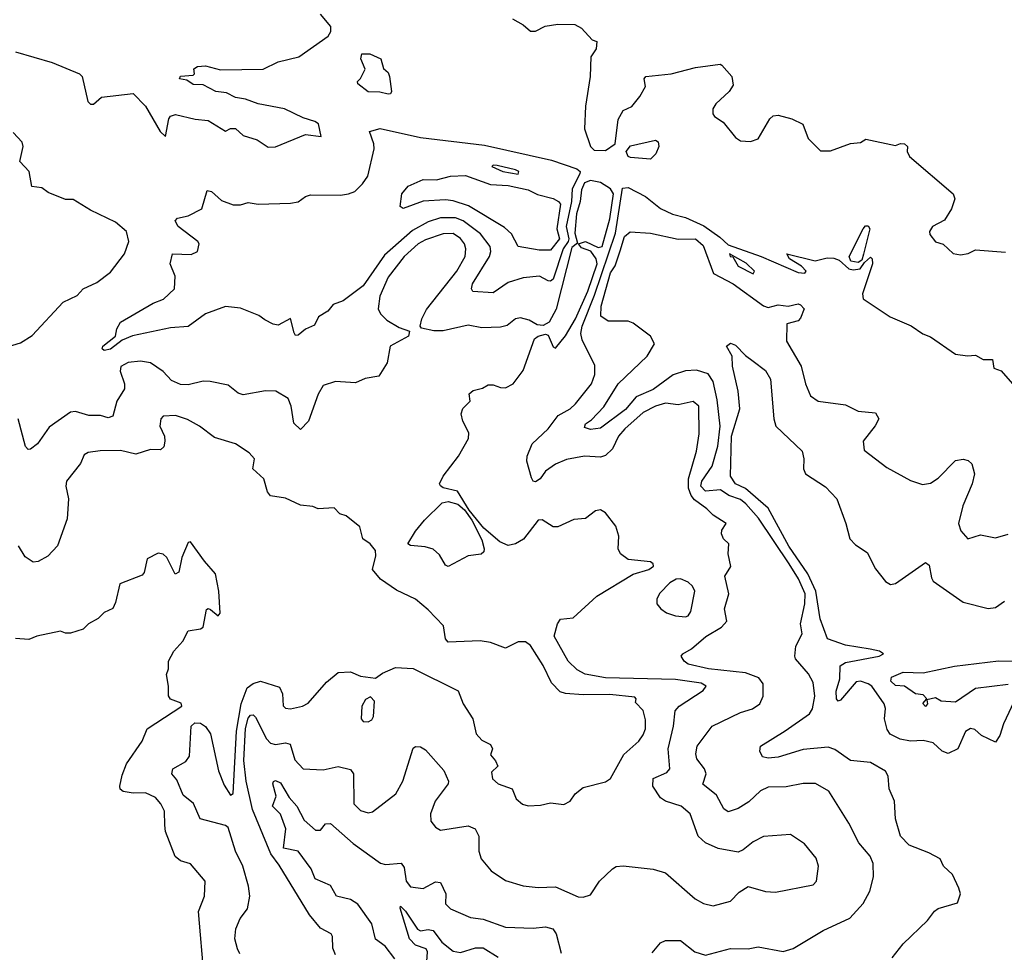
# Model space of a CAD drawing. Extents: x 1268547 to 1425625, y 515768 to 616754.
# Tile 300 of 507: x 1391211 to 1395150, y 545800 to 549532. Entities that reach past the tile are written whole.
import ezdxf

# ---------------------------------------------------------------- set-up
doc = ezdxf.new("R2010")
doc.units = 0

msp = doc.modelspace()

# ---------------------------------------------------------------- linework, layer by layer
at = {"layer": '0CON10XD'}
for points in [[(1391195, 549403.7), (1391340.7, 549360.7), (1391450, 549315), (1391460.8, 549305), (1391484.2, 549205), (1391493.9, 549193.9), (1391506.1, 549193.9), (1391538.3, 549221.7), (1391665, 549236.2), (1391715, 549186), (1391772.9, 549085), (1391795, 549063.8), (1391808.1, 549135), (1391815, 549145.7), (1391835, 549151.9), (1391913.6, 549133.6), (1391965, 549128.9), (1392035, 549086.2), (1392055, 549096.2), (1392075, 549096.7), (1392105, 549068.8), (1392161.4, 549051.4), (1392205, 549021.2), (1392235, 549022.5), (1392355, 549072.5), (1392416.7, 549065), (1392406.7, 549115), (1392391.2, 549125), (1392345, 549139.1), (1392270, 549175), (1392164.7, 549194.7), (1392115, 549213.8), (1392075, 549220), (1392038.6, 549238.6), (1391995.6, 549244.4), (1391945, 549271.4), (1391905, 549272.9), (1391880, 549290), (1391850, 549295), (1391853.9, 549306.1), (1391905, 549310), (1391910, 549315), (1391907.5, 549335), (1391922.5, 549345), (1391955, 549347.3), (1392015, 549330.6), (1392185.5, 549334.5), (1392245, 549363.3), (1392327.2, 549382.7), (1392445, 549466.4), (1392456.2, 549485), (1392456.5, 549505), (1392414.1, 549554.1)], [(1393182.5, 549535), (1393225, 549511.2), (1393255, 549486), (1393275, 549485.8), (1393313.8, 549506.2), (1393364.5, 549514.5), (1393432.5, 549512.5), (1393458.2, 549498.2), (1393501.7, 549451.7), (1393520, 549445), (1393517.5, 549415), (1393496.4, 549383.6), (1393493, 549305), (1393474, 549186), (1393470.6, 549095), (1393494.9, 549024.9), (1393509.2, 549009.2), (1393555, 549008), (1393593.7, 549035), (1393605, 549131.8), (1393625, 549168.1), (1393660, 549185), (1393691.9, 549225), (1393714.3, 549265), (1393708.8, 549295), (1393715.8, 549304.2), (1393816.7, 549315), (1393915, 549340.6), (1394013.8, 549353.8), (1394019.7, 549349.7), (1394060, 549305), (1394065, 549270), (1394049.2, 549245), (1393995.5, 549195), (1393984.4, 549175), (1393984.3, 549155), (1393990, 549145), (1394025, 549122.4), (1394075, 549060), (1394095, 549046.7), (1394135, 549043.9), (1394165.5, 549055), (1394211.4, 549135), (1394225, 549146.5), (1394245, 549149.5), (1394300, 549135), (1394344.4, 549114.4), (1394365, 549056.7), (1394415, 549007.5), (1394455, 549007.5), (1394535, 549037.1), (1394575, 549040.8), (1394596.2, 549053.8), (1394715, 549028), (1394735, 549036.7), (1394750, 549035), (1394762.5, 549025), (1394761.2, 549005), (1394770, 548985), (1394945.3, 548835), (1394952.2, 548815), (1394938.3, 548775), (1394910.5, 548729.5), (1394863.3, 548705), (1394851.2, 548685), (1394851.7, 548671.7), (1394875, 548643.3), (1394905, 548633.3), (1394945, 548596.7), (1394975, 548591.2), (1395005, 548596.7), (1395035, 548611.2), (1395155, 548602)], [(1392685, 549233.2), (1392652.2, 549242.2), (1392605, 549243.3), (1392563.8, 549275), (1392562.5, 549285), (1392575, 549296.7), (1392593.6, 549333.6), (1392576, 549375), (1392580, 549395), (1392612.5, 549395), (1392655.7, 549375), (1392667.1, 549337.1), (1392685, 549320), (1392690.8, 549305), (1392699.2, 549245), (1392694.3, 549235.7), (1392685, 549233.2)], [(1391548.8, 548208.8), (1391541.2, 548215), (1391544, 548225), (1391594.1, 548265.9), (1391599.4, 548295), (1391615, 548321.4), (1391745, 548397.3), (1391786.5, 548413.5), (1391830.5, 548455), (1391833.8, 548505), (1391813.8, 548555), (1391822, 548595), (1391897.3, 548592.7), (1391922, 548605), (1391929.4, 548635), (1391924.4, 548645), (1391844.7, 548705), (1391833.1, 548726.9), (1391842.2, 548737.8), (1391885, 548746.7), (1391940, 548775), (1391961.3, 548848.7), (1391978.6, 548845), (1392018.9, 548808.9), (1392065, 548791.2), (1392095, 548790.4), (1392125, 548800), (1392165, 548793.1), (1392295, 548797.5), (1392325, 548802.8), (1392354.5, 548825), (1392375, 548831.4), (1392495, 548829.4), (1392526.2, 548835), (1392552.2, 548845), (1392582.1, 548875), (1392604, 548906), (1392628.6, 549015), (1392628.5, 549035), (1392610.6, 549085), (1392653.5, 549096.5), (1392815, 549060), (1393070.4, 549030.4), (1393339.1, 548969.1), (1393440.4, 548935), (1393452.6, 548925), (1393451.9, 548915), (1393421.6, 548855), (1393418.6, 548805), (1393397.1, 548705), (1393408, 548655), (1393405.1, 548645), (1393384.7, 548615), (1393345, 548493.8), (1393335, 548486), (1393325, 548487.3), (1393290, 548505), (1393225, 548499.2), (1393165, 548480), (1393105, 548439.4), (1393024.2, 548444.2), (1393018.5, 548455), (1393022.4, 548475), (1393090.5, 548585), (1393096.4, 548605), (1393092.8, 548625), (1393054.7, 548675), (1392985, 548726.9), (1392955, 548739.2), (1392895, 548738.5), (1392845, 548723.1), (1392782.2, 548687.8), (1392670, 548590), (1392585, 548467), (1392505, 548406.7), (1392465, 548392.5), (1392444, 548365), (1392406.7, 548343.3), (1392390.4, 548309.6), (1392355, 548293.8), (1392325, 548270), (1392315, 548268.8), (1392309.6, 548279.6), (1392295, 548335.7), (1392245, 548309.4), (1392225, 548313.1), (1392191.5, 548331.5), (1392168.2, 548348.2), (1392095, 548377.8), (1392035, 548384.5), (1391955, 548354.5), (1391885, 548303.8), (1391815, 548298.6), (1391662.5, 548267.5), (1391620.9, 548249.1), (1391575, 548213.1), (1391548.8, 548208.8)], [(1391575, 548521.5), (1391631.1, 548595), (1391647.2, 548645), (1391638.9, 548685), (1391595, 548722.1), (1391495, 548769.5), (1391425, 548812.5), (1391395, 548812), (1391325, 548840), (1391299.5, 548859.5), (1391260, 548865), (1391248.8, 548925), (1391211.4, 548965), (1391224.7, 549025), (1391221.8, 549041.8), (1391185, 549080.4)], [(1393735, 548973.6), (1393655, 548980.5), (1393644.6, 548985), (1393637.7, 549005), (1393655, 549026.7), (1393755, 549050), (1393765, 549042.5), (1393767.5, 549025), (1393755.5, 548995), (1393735, 548973.6)], [(1393205, 548913.3), (1393207.9, 548925), (1393195, 548930.5), (1393121.5, 548948.5), (1393105, 548950), (1393100, 548945), (1393144.3, 548925), (1393205, 548913.3)], [(1392475, 545790), (1392463.3, 545816.7), (1392463.1, 545863.1), (1392457.5, 545875), (1392415, 545896.5), (1392370.5, 545950.5), (1392249.6, 546149.6), (1392216, 546195), (1392142.3, 546372.3), (1392117.3, 546485), (1392107.8, 546567.8), (1392114.1, 546695.9), (1392125, 546737.2), (1392135, 546748.9), (1392145, 546750), (1392155, 546741.8), (1392198.6, 546655), (1392215, 546636.9), (1392235, 546631.9), (1392275, 546638.6), (1392293.3, 546633.3), (1392311.2, 546571.2), (1392345, 546534.4), (1392425, 546530), (1392485, 546544), (1392535, 546532.5), (1392546.4, 546515), (1392548.5, 546395), (1392575, 546367.8), (1392605, 546358.6), (1392622, 546362), (1392715.5, 546435), (1392744.2, 546485.8), (1392785, 546616.7), (1392795, 546624), (1392815, 546622.5), (1392835, 546611.2), (1392908.1, 546528.1), (1392926.5, 546485), (1392925, 546474), (1392873.4, 546405), (1392854.8, 546355), (1392856.2, 546325), (1392875, 546301.2), (1392895, 546288.9), (1393005, 546306.2), (1393032.9, 546295), (1393048.5, 546265), (1393048.1, 546205), (1393057.1, 546175), (1393096.6, 546126.6), (1393155, 546087.5), (1393225, 546066.7), (1393285, 546060), (1393355, 546063.1), (1393445, 546021.9), (1393465, 546021.4), (1393495, 546030), (1393530, 546085), (1393582, 546135), (1393596.6, 546143.4), (1393625, 546147.1), (1393745, 546133.6), (1393795, 546118.9), (1393913.9, 546013.9), (1393946.2, 545996.2), (1393985, 545986.7), (1394054.6, 546005.4), (1394088.7, 546041.3), (1394125, 546064), (1394195, 546044.3), (1394235, 546041.4), (1394385, 546070.8), (1394399.2, 546085), (1394406.9, 546145), (1394397, 546177), (1394350.8, 546235), (1394295, 546271.4), (1394186.6, 546263.4), (1394145, 546243.1), (1394105, 546210), (1394085, 546201.1), (1394005, 546216.2), (1393955, 546237.9), (1393925.3, 546265.3), (1393893.3, 546355), (1393857.5, 546385), (1393795, 546404.6), (1393775, 546419.2), (1393744.2, 546465), (1393744.7, 546495.3), (1393800, 546520), (1393812.3, 546535), (1393804.8, 546615), (1393826.2, 546705), (1393833.1, 546766.9), (1393849.4, 546785), (1393945, 546848.1), (1393956.7, 546865), (1393937.3, 546877.3), (1393835, 546892.2), (1393555, 546899), (1393472.9, 546912.9), (1393440.7, 546930.7), (1393404.7, 546964.7), (1393348.8, 547065), (1393362, 547115), (1393375, 547133.3), (1393425, 547138.5), (1393520, 547225), (1393665, 547314), (1393727.7, 547332.3), (1393747.1, 547345), (1393745.7, 547355), (1393735, 547363.1), (1393645, 547371.9), (1393614.5, 547394.5), (1393605.8, 547415), (1393607.9, 547465), (1393595.9, 547505), (1393555, 547558.6), (1393535, 547571.4), (1393515, 547566.2), (1393475, 547536.2), (1393428.3, 547531.7), (1393363.3, 547503.3), (1393345, 547502.5), (1393301.2, 547531.2), (1393285, 547529.2), (1393226.7, 547453.3), (1393194, 547435), (1393165, 547428.4), (1393132.2, 547442.2), (1393067.4, 547497.4), (1393009.7, 547569.7), (1392962.5, 547645), (1392905, 547658.8), (1392895, 547666.7), (1392890.8, 547675), (1392905.4, 547705), (1392966.9, 547785), (1393005.9, 547855.9), (1393008.3, 547878.3), (1392983.8, 547925), (1392976.7, 547955), (1392984.2, 547975.8), (1393013.3, 548005), (1393008.8, 548035), (1393025, 548048), (1393062.5, 548057.5), (1393085, 548071.2), (1393105, 548071.2), (1393135, 548060), (1393155, 548058.6), (1393185, 548074.6), (1393225, 548128.8), (1393270, 548255), (1393285, 548265.8), (1393315, 548273.3), (1393325, 548270), (1393345, 548222.5), (1393355, 548218), (1393395, 548266.6), (1393434.3, 548335), (1393483.4, 548445), (1393521.5, 548555), (1393517.3, 548575), (1393496.3, 548606.3), (1393459, 548619), (1393446.2, 548635), (1393475, 548645), (1393525, 548620.9), (1393541.3, 548625), (1393572.5, 548735), (1393586.3, 548835), (1393575.1, 548855.1), (1393535, 548880.3), (1393495, 548888.9), (1393470.8, 548879.2), (1393458.6, 548851.4), (1393453.2, 548805), (1393438.7, 548755), (1393431.8, 548678.2), (1393442.2, 548637.8), (1393420.1, 548619.9), (1393356.7, 548373.3), (1393328.6, 548321.4), (1393305, 548308.8), (1393281.1, 548311.1), (1393249.4, 548329.4), (1393215, 548338.6), (1393194.6, 548335.4), (1393161.6, 548308.4), (1393135, 548301.1), (1393059.3, 548299.3), (1393005, 548309.3), (1392905, 548286.3), (1392867.3, 548287.3), (1392818, 548298), (1392813.8, 548305), (1392819.7, 548335), (1392838.2, 548371.8), (1392959.5, 548525), (1392993.2, 548585), (1392996.2, 548615), (1392990.5, 548635), (1392975, 548656.8), (1392945, 548676.3), (1392905, 548675.5), (1392835, 548651.6), (1392805, 548635.2), (1392749.2, 548585), (1392685, 548502.3), (1392651.6, 548425), (1392644.8, 548374.8), (1392654.7, 548355), (1392679.5, 548329.5), (1392729.7, 548299.7), (1392770, 548285), (1392766.2, 548265), (1392693.8, 548225), (1392681.7, 548158.3), (1392647.5, 548105), (1392593.2, 548096.8), (1392555, 548078.6), (1392475, 548084.4), (1392425, 548068), (1392405, 548034), (1392367.1, 547925), (1392335, 547891.9), (1392308.1, 547918.1), (1392296.6, 547985), (1392285, 548015.8), (1392235.4, 548045.4), (1392195, 548047.5), (1392105, 548031.4), (1392085, 548038.1), (1392045, 548069.2), (1391973.6, 548083.6), (1391945, 548085.5), (1391885, 548071.2), (1391855, 548072.1), (1391818.1, 548088.1), (1391784.6, 548124.6), (1391735, 548159.2), (1391694.7, 548165.2), (1391645, 548160.3), (1391615.8, 548144.2), (1391613.4, 548125), (1391630.5, 548075), (1391630.5, 548055), (1391600, 548005), (1391584.2, 547945), (1391565, 547938.5), (1391535, 547948.4), (1391488.2, 547948.2), (1391435, 547963.9), (1391415, 547961.1), (1391329, 547901), (1391282.9, 547835), (1391255, 547813.1), (1391245, 547812.5), (1391235, 547824), (1391205.7, 547935)], [(1393289.5, 548609.5), (1393205, 548624.3), (1393179.2, 548675), (1393150, 548700), (1393006.7, 548786.7), (1392945, 548806.7), (1392915, 548811.1), (1392824.6, 548805.4), (1392745, 548776.7), (1392733.8, 548785), (1392740, 548835), (1392765, 548866), (1392825, 548892), (1392878.8, 548891.2), (1392935, 548906.2), (1392995, 548908.5), (1393095, 548872.7), (1393165, 548868), (1393245, 548850.8), (1393282.8, 548832.8), (1393345, 548816.3), (1393366.9, 548805), (1393374.1, 548794.1), (1393359.9, 548695), (1393370.8, 548655), (1393335, 548610), (1393289.5, 548609.5)], [(1393741.3, 545798.7), (1393775, 545838.8), (1393795, 545848), (1393855, 545848), (1393912.5, 545802.5), (1393955, 545788.9), (1394054.8, 545815.2), (1394125, 545814.7), (1394165, 545822.5), (1394265, 545803.1), (1394305, 545815.5), (1394425, 545887.8), (1394532.6, 545937.4), (1394585, 545995.7), (1394611.8, 546045), (1394626.9, 546103.1), (1394625.5, 546155.5), (1394613.1, 546185), (1394568.5, 546238.5), (1394527.3, 546317.3), (1394447.5, 546445), (1394395, 546475.5), (1394345, 546475.6), (1394277.2, 546462.8), (1394205, 546461.5), (1394175, 546447.1), (1394127.3, 546402.7), (1394085, 546375.9), (1394045, 546362.5), (1394028.1, 546375), (1393999.2, 546429.2), (1393943.3, 546473.3), (1393957.1, 546515), (1393950, 546535), (1393920, 546575), (1393915.6, 546595), (1393920.6, 546625), (1393981.4, 546705), (1394095, 546759.7), (1394142, 546775), (1394172.5, 546795), (1394185.6, 546825), (1394185.5, 546875), (1394168.1, 546898.1), (1394115, 546918.3), (1393966.2, 546935), (1393885, 546953.1), (1393868.8, 546965), (1393856.7, 546985), (1393863.3, 546995), (1393899.2, 547015), (1393955.7, 547064.3), (1394018.8, 547101.2), (1394040, 547125), (1394030.8, 547175), (1394048.6, 547235), (1394032.5, 547305), (1394055.6, 547344.4), (1394045.7, 547395), (1394048, 547435), (1394026.7, 547455), (1394018.8, 547475), (1394020.5, 547489.5), (1394036.7, 547516.7), (1393985, 547548.8), (1393960.5, 547575), (1393911, 547611), (1393897.8, 547627.8), (1393887.2, 547657.2), (1393887.2, 547695), (1393919.2, 547805), (1393929.4, 547875), (1393928.2, 547985), (1393905, 548004.4), (1393845, 547991.2), (1393795, 547997.9), (1393754.6, 547985.4), (1393705, 547959.6), (1393631.6, 547895), (1393606.9, 547865), (1393582.6, 547815), (1393555, 547787.9), (1393535, 547781.3), (1393471.2, 547785), (1393398.3, 547771.7), (1393355, 547753.5), (1393315, 547725.3), (1393292.7, 547695), (1393275, 547682.3), (1393265, 547685.6), (1393258.2, 547698.2), (1393239.3, 547765), (1393241.3, 547785), (1393260.8, 547835), (1393325, 547895.3), (1393365, 547947.7), (1393413.5, 547975), (1393435, 547994.6), (1393499.2, 548075), (1393511.7, 548111.7), (1393512, 548148), (1393461.2, 548251.2), (1393456.2, 548276.2), (1393461, 548305), (1393510.4, 548429.6), (1393595, 548677.1), (1393622.7, 548857.3), (1393645, 548860.5), (1393715, 548824.8), (1393775, 548776.7), (1393823.1, 548753.1), (1393875, 548740), (1393947.6, 548707.6), (1394012.2, 548662.2), (1394045, 548631.2), (1394177.5, 548585), (1394325, 548520), (1394352.5, 548517.5), (1394356.7, 548525), (1394338.8, 548545), (1394290, 548575), (1394280, 548595), (1394393.6, 548566.4), (1394441.2, 548578.8), (1394468.1, 548578.1), (1394489.2, 548569.2), (1394527.5, 548535), (1394545, 548530.4), (1394573.8, 548535), (1394590, 548560), (1394615, 548581.2), (1394621.2, 548575), (1394622.5, 548555), (1394583.1, 548435), (1394585.4, 548415), (1394693.5, 548343.5), (1394777.5, 548307.5), (1394823.8, 548275), (1394855, 548263.5), (1394955, 548194), (1395002.9, 548187.1), (1395035, 548190), (1395065, 548172), (1395102.5, 548172.5), (1395107.7, 548137.7), (1395137.3, 548127.3), (1395182.2, 548075)], [(1394565, 548560), (1394535.4, 548565.4), (1394529.1, 548585), (1394584.7, 548695), (1394595, 548706.4), (1394605, 548707.2), (1394611.5, 548695), (1394586.8, 548593.2), (1394579.7, 548570.3), (1394565, 548560)], [(1394001.4, 548011.4), (1393985.3, 548084.7), (1393965.2, 548115.2), (1393919, 548129), (1393875, 548127.1), (1393825, 548111.2), (1393745, 548052.4), (1393677.7, 548022.3), (1393635, 547972.3), (1393535, 547898), (1393495, 547892.7), (1393470.6, 547900.6), (1393474.5, 547915), (1393498.7, 547931.3), (1393547.6, 547982.4), (1393605.3, 548075), (1393721.1, 548185), (1393750.3, 548235), (1393734, 548265), (1393665, 548317.7), (1393644.7, 548325.3), (1393565, 548326.2), (1393535.7, 548345.7), (1393537.6, 548385), (1393575, 548518.8), (1393592.8, 548547.2), (1393613.4, 548606.6), (1393630.3, 548665), (1393652.7, 548682.7), (1393735, 548678.3), (1393845, 548653.3), (1393915, 548654.6), (1393945, 548628.1), (1393986.7, 548516.7), (1394065.7, 548475), (1394187.1, 548387.1), (1394205, 548380.8), (1394245, 548390.7), (1394285, 548386.2), (1394324.7, 548395.3), (1394335, 548391.5), (1394348.9, 548375), (1394335, 548338.1), (1394325, 548326.5), (1394280, 548315), (1394279.2, 548245), (1394337.1, 548145), (1394354.5, 548074.5), (1394375, 548026.7), (1394405.8, 548005.8), (1394515, 547991.5), (1394565, 547965.4), (1394635, 547958.6), (1394648.1, 547935), (1394633.8, 547906.2), (1394585.8, 547845), (1394589.3, 547809.3), (1394679.5, 547739.5), (1394775, 547688), (1394822.3, 547672.3), (1394855, 547676.9), (1394885, 547698.1), (1394955, 547768), (1394985, 547773.8), (1395005, 547768.8), (1395020, 547755), (1395031.2, 547715), (1395021.5, 547675), (1394983.5, 547586.5), (1394966, 547516), (1394976.6, 547486.6), (1395004.6, 547454.6), (1395055, 547471.2), (1395115, 547458.4), (1395165, 547473.3)], [(1394145, 548514.5), (1394150.8, 548525), (1394117.6, 548557.6), (1394050, 548595), (1394053.8, 548585), (1394063.6, 548583.6), (1394084.7, 548545), (1394145, 548514.5)], [(1391135.8, 548215), (1391215, 548239.1), (1391261.5, 548268.5), (1391385, 548402.2), (1391441.5, 548428.5), (1391465.3, 548454.7), (1391519.9, 548480.1), (1391575, 548521.5)], [(1395198, 546825), (1395146, 546715), (1395132.2, 546667.8), (1395115, 546640.8), (1395058.2, 546668.2), (1395031.4, 546691.4), (1395015, 546695.5), (1394995, 546684), (1394964, 546615), (1394925, 546596), (1394901.2, 546605), (1394865, 546638.1), (1394825, 546647.8), (1394775, 546645.6), (1394732.9, 546652.9), (1394693.5, 546673.5), (1394681.5, 546691.5), (1394671.2, 546735), (1394674.2, 546775.8), (1394669.1, 546795), (1394619.4, 546865), (1394605, 546874.5), (1394575, 546885.1), (1394556.7, 546883.3), (1394495, 546809.4), (1394485, 546805.7), (1394479.1, 546815), (1394477.4, 546845), (1394492.5, 546895), (1394493.8, 546946.1), (1394515, 546960.1), (1394648.8, 546985), (1394666.2, 546995), (1394651.2, 547005), (1394613, 547013), (1394515, 547029.2), (1394442.3, 547055), (1394413.3, 547135), (1394395.6, 547245), (1394363.5, 547315), (1394287.8, 547425), (1394205, 547577.3), (1394115, 547655.6), (1394074, 547675), (1394054.3, 547705), (1394058.5, 547865), (1394092.2, 547975), (1394085.5, 548045), (1394062.5, 548145), (1394061.8, 548185), (1394038.2, 548225), (1394055, 548237), (1394075, 548230.2), (1394115, 548187.8), (1394145.3, 548165.3), (1394195, 548128.2), (1394215, 548094.2), (1394227.5, 547935), (1394236.5, 547905), (1394341.1, 547805), (1394348.5, 547775), (1394346.5, 547735), (1394355, 547714.5), (1394435, 547662.7), (1394480, 547615), (1394516.2, 547516.2), (1394531.8, 547455), (1394555, 547430.6), (1394600.7, 547400.7), (1394634.7, 547335), (1394675, 547284.3), (1394695, 547272.5), (1394715, 547275.6), (1394835, 547360.6), (1394849.7, 547349.7), (1394858.3, 547298.3), (1394865.8, 547285), (1394985, 547201.9), (1395085, 547175.6), (1395115, 547179.4), (1395150, 547205)], [(1394701.1, 545778.9), (1394745, 545834.3), (1394842.7, 545927.3), (1394870, 545965), (1394885, 545976), (1394962.1, 545997.9), (1394974.1, 546034.1), (1394967.6, 546057.6), (1394942.1, 546112.1), (1394906.2, 546145), (1394893.9, 546173.9), (1394848.5, 546198.5), (1394768.9, 546228.9), (1394734.3, 546265), (1394714, 546335), (1394710.6, 546405), (1394689.4, 546455), (1394685.6, 546505), (1394674, 546525), (1394615, 546560), (1394535, 546568.5), (1394471.9, 546611.9), (1394445, 546620.8), (1394345, 546611.9), (1394245, 546580.7), (1394205, 546577.7), (1394183, 546583), (1394172, 546605), (1394174.2, 546625), (1394273, 546687), (1394370.4, 546755), (1394382.5, 546775), (1394391.6, 546825), (1394385, 546880), (1394366.5, 546915), (1394314.4, 546975), (1394312.5, 546985), (1394315.6, 547025), (1394341.1, 547075), (1394334.3, 547115), (1394351.4, 547195), (1394353.5, 547235), (1394326.8, 547295), (1394289, 547355), (1394166.8, 547536.8), (1394116.6, 547595), (1394095, 547611.8), (1394048.2, 547628.2), (1394015, 547650.7), (1393955, 547645.7), (1393936, 547665), (1393939.9, 547685), (1393981.2, 547745), (1394004.1, 547825), (1394013.9, 547905), (1394001.4, 548011.4)], [(1392091.5, 545795), (1392082.1, 545815), (1392072, 545855), (1392076, 545895), (1392093.8, 545936.2), (1392122.9, 545975), (1392131.8, 546025), (1392127.1, 546065), (1392103.3, 546145), (1392074.7, 546205), (1392045, 546300), (1392035, 546308.5), (1391933.2, 546335), (1391906, 546396), (1391865, 546429.5), (1391840.2, 546490.2), (1391820, 546515), (1391824.4, 546535), (1391875.7, 546564.3), (1391890.7, 546585), (1391896.8, 546705), (1391911.5, 546718.5), (1391935, 546716.8), (1391955, 546703.3), (1391974.2, 546675), (1392006.8, 546526.8), (1392029.7, 546469.8), (1392055, 546428.8), (1392065.8, 546435.8), (1392078.4, 546685), (1392096.8, 546795), (1392121.4, 546858.6), (1392145, 546875.8), (1392175, 546885.8), (1392250.7, 546860.7), (1392262.1, 546835), (1392265, 546786.7), (1392275, 546777.5), (1392295, 546774.5), (1392342.5, 546785), (1392365, 546797.5), (1392439.1, 546880.9), (1392485, 546920), (1392535, 546922), (1392575, 546905.8), (1392635, 546897.5), (1392662.6, 546917.4), (1392715, 546940.6), (1392785, 546935.8), (1392965, 546846.7), (1392984.6, 546794.6), (1393023.3, 546735), (1393037.8, 546675), (1393059.3, 546649.3), (1393095, 546632.5), (1393102.5, 546615), (1393095, 546590), (1393115, 546566.7), (1393123.3, 546545), (1393098.2, 546521.8), (1393102.9, 546495), (1393125, 546474.4), (1393181.2, 546455), (1393197.5, 546415), (1393223, 546393), (1393245, 546387.1), (1393295, 546388.8), (1393335, 546398), (1393387.9, 546392.1), (1393413.3, 546405), (1393433.3, 546435), (1393465, 546460), (1393555, 546482), (1393575, 546496.2), (1393628.5, 546591.5), (1393687.5, 546645), (1393705, 546670), (1393714.2, 546695), (1393715, 546730), (1393705, 546767.5), (1393675, 546800), (1393677.5, 546815), (1393671.7, 546821.7), (1393571.3, 546831.3), (1393465, 546830.3), (1393395, 546835.5), (1393372.9, 546842.9), (1393338.3, 546878.3), (1393305, 546948.5), (1393255, 547027.5), (1393235, 547042.5), (1393205, 547042.5), (1393155, 547017.5), (1393095, 547040.5), (1393053, 547047), (1392925, 547042), (1392914.5, 547054.5), (1392906.2, 547106.2), (1392845, 547171.1), (1392795, 547213.1), (1392718.9, 547248.9), (1392655, 547292.9), (1392622.7, 547332.7), (1392636.5, 547386.5), (1392635, 547407.5), (1392613.8, 547435), (1392584.2, 547454.2), (1392572.5, 547502.5), (1392517.3, 547547.3), (1392492.5, 547555), (1392468.8, 547578.8), (1392405, 547574.3), (1392384.1, 547584.1), (1392335, 547590), (1392275, 547617.5), (1392215, 547627.1), (1392203.1, 547643.1), (1392187.5, 547695), (1392144.3, 547735), (1392150.8, 547775), (1392128.9, 547798.9), (1392075, 547834.4), (1391990, 547860), (1391930, 547905), (1391881.9, 547931.9), (1391835, 547947.7), (1391785, 547945.8), (1391775.8, 547934.2), (1391772.5, 547905), (1391790.9, 547865), (1391791.2, 547845), (1391787.5, 547822.5), (1391775, 547810.6), (1391735, 547811.8), (1391676.2, 547793.8), (1391615, 547808.8), (1391533.4, 547806.6), (1391485, 547800), (1391468.8, 547791.2), (1391454.4, 547755.6), (1391398.6, 547685), (1391395.6, 547665), (1391406.1, 547615), (1391400.7, 547535), (1391362.7, 547427.3), (1391324.4, 547385), (1391285, 547364.4), (1391265, 547361.2), (1391232.6, 547382.6), (1391207, 547427)], [(1392925, 547344.5), (1392915, 547350), (1392890.9, 547390.9), (1392865, 547413.5), (1392833.3, 547423.3), (1392775, 547428.5), (1392764.5, 547435), (1392795, 547485.7), (1392831, 547529), (1392901.8, 547598.2), (1392925, 547604.6), (1392963.4, 547593.4), (1392990.3, 547570.3), (1393019.5, 547529.5), (1393060.3, 547450.3), (1393068.9, 547415), (1393067.4, 547402.6), (1393056.7, 547393.3), (1393005, 547387.3), (1392925, 547344.5)], [(1391949.2, 545699.2), (1391926.6, 545963.4), (1391950, 546025), (1391953.3, 546085), (1391894.4, 546155), (1391855, 546166.7), (1391833.7, 546183.7), (1391793.9, 546283.9), (1391791.4, 546308.6), (1391790.9, 546365), (1391776.4, 546395), (1391755, 546420.4), (1391715, 546439.2), (1391665, 546436.6), (1391625, 546444.1), (1391613.4, 546453.4), (1391611.3, 546465), (1391620.6, 546509.4), (1391638.8, 546555), (1391701.4, 546645), (1391720.6, 546695), (1391860, 546785), (1391857.3, 546797.3), (1391815, 546813.8), (1391806.4, 546826.4), (1391807.1, 546865), (1391798.3, 546911.7), (1391806.7, 546935), (1391806.7, 546965), (1391827.5, 547005), (1391864.2, 547045), (1391885, 547086.2), (1391935, 547094.4), (1391945, 547102), (1391958, 547172), (1391965, 547176), (1391975, 547171.4), (1392005, 547146.2), (1392013, 547157), (1392008.5, 547245), (1391994.2, 547315), (1391950, 547365), (1391895, 547442.5), (1391885, 547440), (1391860.3, 547379.7), (1391848.3, 547321.7), (1391833.8, 547313.8), (1391800.5, 547380.5), (1391785, 547393.3), (1391765, 547397.5), (1391721.2, 547375), (1391709.8, 547320.2), (1391700.9, 547309.1), (1391611.2, 547275), (1391595, 547200), (1391583.9, 547176.1), (1391549.5, 547160.5), (1391524.5, 547135.5), (1391486.2, 547115), (1391465, 547093.8), (1391415, 547077.5), (1391395, 547077.5), (1391375, 547086), (1391280, 547065), (1391247.7, 547052.3), (1391195, 547055.7)], [(1393875, 547142.9), (1393885, 547147.1), (1393895.9, 547164.1), (1393911.3, 547245), (1393902.5, 547265), (1393885, 547281.1), (1393855, 547294.2), (1393837, 547293), (1393811.5, 547278.5), (1393772.2, 547237.8), (1393759.6, 547215), (1393760, 547195), (1393775.5, 547175), (1393799, 547159), (1393835, 547146.5), (1393875, 547142.9)], [(1395165, 546872.2), (1395035, 546856.5), (1394955, 546800.8), (1394897.5, 546805), (1394875, 546818.8), (1394840, 546810), (1394842.5, 546795), (1394835, 546783.3), (1394823.9, 546796.1), (1394840, 546815), (1394825, 546830.6), (1394795, 546834.2), (1394750.6, 546865), (1394715, 546868.4), (1394695.9, 546885), (1394698.1, 546901.9), (1394745, 546920.7), (1394825, 546918.1), (1394950, 546945), (1395126.2, 546966.2), (1395315, 546964.7)], [(1392605, 546722.5), (1392619.3, 546730.7), (1392626, 546744), (1392630, 546805), (1392615, 546822.5), (1392595, 546812.5), (1392580, 546785), (1392577.5, 546735), (1392585, 546723.3), (1392605, 546722.5)], [(1392711.9, 545775), (1392673.1, 545825), (1392635, 545853.3), (1392620.5, 545915), (1392563.6, 545993.6), (1392535, 546011.2), (1392478.6, 546025), (1392455, 546068.1), (1392393.1, 546095), (1392376.8, 546135), (1392325, 546204.6), (1392266.8, 546216.8), (1392276.2, 546295), (1392255, 546352.9), (1392222.1, 546385), (1392237.5, 546425), (1392224.1, 546474.1), (1392226.6, 546483.4), (1392235, 546487.3), (1392255, 546478), (1392289.8, 546419.8), (1392319.4, 546385), (1392349.4, 546329.4), (1392395, 546289.1), (1392415, 546288.6), (1392435, 546314.4), (1392455, 546316.5), (1392545, 546235.4), (1392655, 546157.1), (1392675, 546151.2), (1392737.6, 546157.6), (1392749.5, 546139.5), (1392757.5, 546085), (1392775, 546063.1), (1392825, 546055.5), (1392875, 546082.9), (1392895, 546080), (1392916.4, 546035), (1392914.4, 545995), (1392934, 545975), (1393015, 545940), (1393065, 545933.7), (1393155, 545900.9), (1393265, 545897.2), (1393315, 545902.7), (1393343.3, 545895), (1393357.7, 545875), (1393376.9, 545796.9)], [(1392838.7, 545745), (1392842.8, 545802.7), (1392837.5, 545815), (1392795, 545829.5), (1392771.1, 545855), (1392733.2, 545976.8), (1392735, 545985.4), (1392755, 545964.5), (1392802.9, 545892.9), (1392815, 545886.6), (1392845, 545891.7), (1392865, 545887.5), (1392900.5, 545840.5), (1392945, 545804.5), (1392975, 545800), (1393035, 545818.9), (1393065, 545818.9), (1393125, 545781.2)]]:
    msp.add_lwpolyline(points, dxfattribs=at)

doc.saveas('drawing.dxf')
